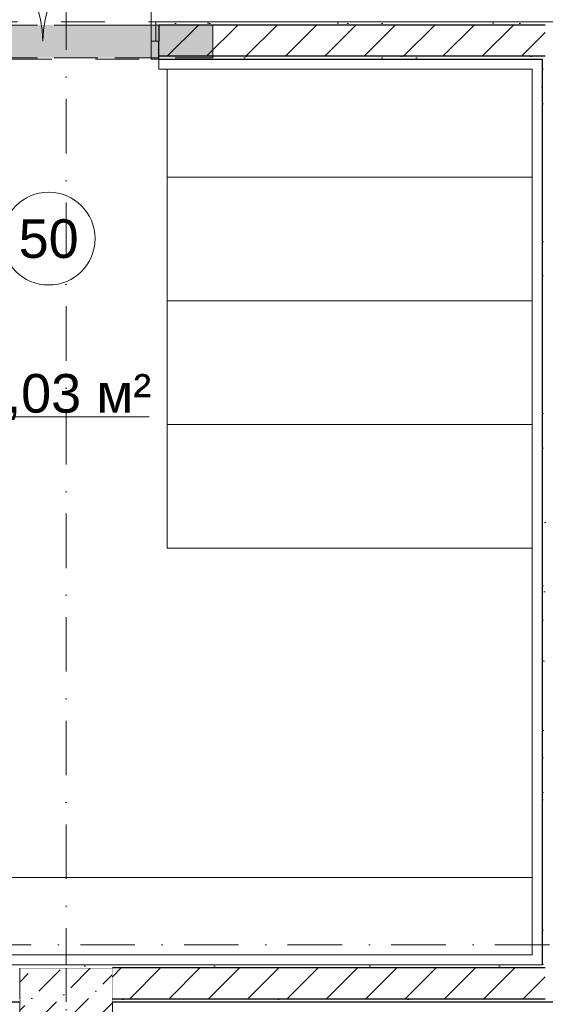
# Model space of a CAD drawing. Header units: millimetres. Extents: x -59761 to 112741, y -57975 to 46221.
# Tile 291 of 421: x 35700 to 39099, y -17935 to -11565. Entities that reach past the tile are written whole.
import ezdxf

# ---------------------------------------------------------------- set-up
doc = ezdxf.new("R2010")
doc.units = ezdxf.units.MM
for name, pattern in [('Wipeout_Contour', [1000, 0, -1000]), ('Невидимая', [391.222223, 282.222223, -109]), ('Штриховая', [564.444447, 282.222223, -282.222223]), ('Штрихпунктирная', [670.277762, 352.777767, -176.388884, 0, -141.111112])]:
    doc.linetypes.add(name, pattern=pattern)
for name, color, linetype in [('Интерьер - конструкции мебели', 7, 'Continuous'), ('Интерьер - Оборудование бань', 7, 'Continuous'), ('Конструктив - Колонны', 7, 'Continuous'), ('Конструктив - Перемычки', 7, 'Continuous'), ('Конструктив - Стены Блок 200 нов', 7, 'Continuous'), ('Элемент Модели - Зона', 7, 'Continuous'), ('Элемент Модели - Оси', 2, 'Continuous')]:
    doc.layers.add(name, color=color, linetype=linetype)
doc.styles.add('СГЕНЕРИР_СТИЛЬ_1', font='arial.ttf')
pattern_1 = [(45, (-45000, -53650), (-111.36932, 111.36932), [0, -105, 0, -157.5]), (110, (-44650, -53650), (148.0016, 53.86817), [0, -77, 0, -133])]
pattern_2 = [(45, (-45000, -54000), (-127.27922, 127.27922), [])]

msp = doc.modelspace()

# ---------------------------------------------------------------- linework, layer by layer
at = {"layer": 'Интерьер - конструкции мебели', "color": 7, "linetype": 'Continuous', "lineweight": 15, "flags": 128}
for points in [[(36654.3, -11885), (36654.3, -12585), (39014.3, -12585), (39014.3, -11885)], [(36654.3, -12585), (36654.3, -13385), (39014.3, -13385), (39014.3, -12585)], [(36654.3, -13385), (36654.3, -14185), (39014.3, -14185), (39014.3, -13385)], [(36654.3, -14185), (36654.3, -14985), (39014.3, -14985), (39014.3, -14185)]]:
    msp.add_lwpolyline(points, close=True, dxfattribs=at)
at = {"layer": 'Интерьер - Оборудование бань', "color": 7, "linetype": 'Continuous', "lineweight": 15}
for points in [[(36654.3, -11885), (36654.3, -12585), (39014.3, -12585), (39014.3, -11885)], [(36654.3, -12585), (36654.3, -13385), (39014.3, -13385), (39014.3, -12585)], [(36654.3, -13385), (36654.3, -14185), (39014.3, -14185), (39014.3, -13385)], [(36654.3, -14185), (36654.3, -14985), (39014.3, -14985), (39014.3, -14185)], [(32684.73, -17115), (32684.73, -17615), (39014.3, -17615), (39014.3, -17115)]]:
    msp.add_lwpolyline(points, close=True, dxfattribs=at)
at = {"layer": 'Конструктив - Стены Блок 200 нов', "color": 7, "linetype": 'Continuous', "lineweight": 5}
msp.add_arc((35149.72, -11705), 700, 0, 90, dxfattribs=at)
at = {"layer": 'Элемент Модели - Зона', "color": 7, "linetype": 'Continuous', "lineweight": 15}
msp.add_line((35237.17, -14135.12), (36537.75, -14135.12), dxfattribs=at)
at = {"layer": 'Элемент Модели - Зона', "color": 253, "linetype": 'Штриховая', "lineweight": 15, "flags": 128}
for points in [[(-8890, -17680), (-3119.74, -17680), (-3119.74, -14858.42), (142.53, -11594.86), (156.67, -11609), (156.67, -11580), (18300, -11580), (18300, -11600), (32399.73, -11600), (32399.73, -11580), (69081.36, -11580), (72316.72, -14823.47), (72320.06, -15158.11), (72320.06, -17695), (72360, -17695), (72360, -19700), (72120, -19700), (72120, -18300), (71700, -18300), (71700, -17900), (63300, -17900), (63300, -18300), (62700, -18300), (62700, -17900), (54320, -17900), (54320, -27030), (62700, -27030), (62700, -26350), (63300, -26350), (63300, -27540), (67380, -27540), (67380, -26630), (67500, -26630), (67500, -27660), (62920, -27660), (62920, -32819.89), (72120, -32819.89), (72120, -27750), (71650, -27750), (71650, -26250), (72120, -26250), (72120, -21200), (72360, -21200), (72360, -33849.94), (72120, -33849.94), (72120, -33059.89), (54320, -33059.89), (54320, -39349.94), (72120, -39349.94), (72120, -36299.94), (71700.06, -36299.94), (71700.06, -35674.44), (72120, -35674.44), (72120, -35349.94), (72360, -35349.94), (72360, -35679.94), (75850, -35679.94), (75850, -16794.88), (75238.88, -16794.88), (75238.88, -9000), (80700, -9000), (80700, -8700), (81300, -8700), (81300, -9000), (87517.1, -9000), (87517.1, -320), (85530, -320), (85530, 300), (84182.9, 300), (81300, 300), (81300, -300), (80700, -300), (80700, 212.5), (79799.78, 212.5), (72300, 212.5), (72300, -300), (71700, -300), (71700, 212.5), (63300, 212.5), (63300, -300), (62700, -300), (62700, 212.5), (54300, 212.5), (54300, -300), (53700, -300), (53700, 212.5), (45650, 212.5), (45650, -300), (45050, -300), (44950, -300), (44950, -5367.2), (32450.06, -5367.2), (32450.06, -200), (32450.06, 7690), (32460.06, 7690), (32460.06, 13850), (29720, 13850), (29720, 5730), (28964.53, 5730), (28964.53, 212), (27300.06, 212), (27300.06, -300), (26700.06, -300), (26700.06, 212), (18300, 212), (18300, -300), (17700, -300), (17700, 212), (16025.03, 212), (16025.03, -7500), (16025.03, -9042.59), (9300, -9042.59), (9300, -9300), (8700, -9300), (8700, -9042.59), (300, -9042.59), (300, -9300), (-300, -9300), (-300, -9042.59), (-8250, -9042.59), (-8250, -9300), (-8850, -9300), (-8850, -9042.59), (-8890, -9042.59)], [(39079.3, -17680), (39079.3, -11820), (32419.73, -11820), (32419.73, -17680)], [(26700.06, -17920), (23044.74, -17920), (23044.74, -22991.54), (26700.06, -26646.87), (26700.06, -26350), (27300.06, -26350), (27300.06, -26950), (27320.06, -26950), (27320.06, -27030), (45050, -27030), (45050, -27050), (45650, -27050), (45650, -27030), (49380, -27030), (49380, -21950), (54080, -21950), (54080, -18300), (53700, -18300), (53700, -17920), (45650, -17920), (45650, -18300), (45050, -18300), (45050, -17920), (44950, -17920), (44950, -18300), (44350, -18300), (44350, -17920), (36300.06, -17920), (36300.06, -18300), (35700.06, -18300), (35700.06, -17920), (27300.06, -17920), (27300.06, -18300), (26700.06, -18300)]]:
    msp.add_lwpolyline(points, close=True, dxfattribs=at)
at = {"layer": 'Элемент Модели - Зона', "color": 7, "linetype": 'Continuous', "lineweight": 15, "flags": 128}
msp.add_lwpolyline([(36187.46, -12981.54, 1), (35587.46, -12981.54, 1)], format="xyb", close=True, dxfattribs=at)

# ---------------------------------------------------------------- texts
at = {"layer": 'Элемент Модели - Зона', "color": 7, "lineweight": 15, "char_height": 250, "attachment_point": 5, "style": 'СГЕНЕРИР_СТИЛЬ_1'}
for s, insert in [('\\A1;{\\pqc;\\fArial|b0|i0|c204|p38;50}', (35887.46, -12983.6)), ('\\A1;{\\pqc;\\fArial|b0|i0|c204|p38;39,03 м²}', (35887.46, -14005.8))]:
    msp.add_mtext(s, dxfattribs=dict(at, insert=insert))

# ---------------------------------------------------------------- next in the draw order: wipeouts: each hides what was drawn before it
at = {"color": 254, "linetype": 'Wipeout_Contour', "lineweight": 0, "ltscale": 10048820.35971298}
msp.add_wipeout([(35700.06, -18300), (36300.06, -18300), (36300.06, -17700), (35700.06, -17700)], dxfattribs=at).dxf.layer = 'Конструктив - Колонны'
at = {"color": 254, "linetype": 'Wipeout_Contour', "lineweight": 0, "ltscale": 10056963.4185083}
msp.add_wipeout([(41049.47, -11580), (36599.72, -11580), (36599.72, -11600), (41049.47, -11600)], dxfattribs=at).dxf.layer = 'Конструктив - Стены Блок 200 нов'
at = {"color": 254, "linetype": 'Wipeout_Contour', "lineweight": 0, "ltscale": 10059527.59859418}
msp.add_wipeout([(39079.3, -11820), (39079.3, -17680), (39099.3, -17680), (39099.3, -11820)], dxfattribs=at).dxf.layer = 'Конструктив - Стены Блок 200 нов'

# ---------------------------------------------------------------- next in the draw order: hatches: boundary and pattern name
at = {"layer": 'Конструктив - Колонны', "linetype": 'Continuous', "lineweight": 15}
h = msp.add_hatch(dxfattribs=at)
h.set_pattern_fill('БЕТОН_01_000D', style=0, pattern_type=2)
h.set_pattern_definition([(45, (-45000, -54000), (-183.84776, 183.84776), [195, -65, 0, -65]), (45, (-44977.02, -53793.17), (-183.84776, 183.84776), [195, -65, 0, -65])])
h.paths.add_polyline_path([(35700.06, -18300), (36300.06, -18300), (36300.06, -17700), (35700.06, -17700)])
at = {"layer": 'Конструктив - Стены Блок 200 нов', "linetype": 'Continuous', "lineweight": 5}
h = msp.add_hatch(dxfattribs=at)
h.set_pattern_fill('ШТУКАТУРКА__ГИПС_01_000D', color=252, style=0, pattern_type=2)
h.set_pattern_definition(pattern_1)
h.paths.add_polyline_path([(41049.47, -11580), (36599.72, -11580), (36599.72, -11600), (41049.47, -11600)])
h = msp.add_hatch(dxfattribs=at)
h.set_pattern_fill('ШТУКАТУРКА__ГИПС_01_000D', color=252, style=0, pattern_type=2)
h.set_pattern_definition(pattern_1)
h.paths.add_polyline_path([(39079.3, -11820), (39079.3, -17680), (39099.3, -17680), (39099.3, -11820)])

# ---------------------------------------------------------------- next in the draw order: linework, layer by layer
at = {"layer": 'Конструктив - Колонны', "color": 7, "linetype": 'Continuous', "lineweight": 0}
msp.add_line((36000.06, -17920), (36000.06, -17620), dxfattribs=at)
at = {"layer": 'Конструктив - Колонны', "color": 7, "linetype": 'Continuous', "lineweight": 15, "flags": 128}
msp.add_lwpolyline([(35700.06, -18300), (36300.06, -18300), (36300.06, -17700), (35700.06, -17700)], close=True, dxfattribs=at)
at = {"layer": 'Конструктив - Стены Блок 200 нов', "color": 7, "linetype": 'Continuous', "lineweight": 30, "flags": 128}
msp.add_lwpolyline([(39079.3, -11820), (39079.3, -17680)], dxfattribs=at)
at = {"layer": 'Элемент Модели - Оси', "color": 7, "linetype": 'Штрихпунктирная', "lineweight": 15}
for p, q in [((36000, 38200), (36000, -55975)), ((-57760.58, -17550), (110650, -17550))]:
    msp.add_line(p, q, dxfattribs=at)

# ---------------------------------------------------------------- next in the draw order: wipeouts: each hides what was drawn before it
at = {"color": 254, "linetype": 'Wipeout_Contour', "lineweight": 0, "ltscale": 10058119.06446555}
msp.add_wipeout([(39079.3, -11820), (39099.3, -11820), (39099.3, -11800), (39079.3, -11800)], dxfattribs=at).dxf.layer = 'Конструктив - Стены Блок 200 нов'
at = {"color": 254, "linetype": 'Wipeout_Contour', "lineweight": 0, "ltscale": 10060936.22435206}
msp.add_wipeout([(39079.3, -17700), (39099.3, -17700), (39099.3, -17680), (39079.3, -17680)], dxfattribs=at).dxf.layer = 'Конструктив - Стены Блок 200 нов'
at = {"color": 254, "linetype": 'Wipeout_Contour', "lineweight": 0, "ltscale": 10030909.7211401}
msp.add_wipeout([(27300.06, -17920), (35700.06, -17920), (35700.06, -17900), (27300.06, -17900)], dxfattribs=at).dxf.layer = 'Конструктив - Стены Блок 200 нов'
at = {"color": 254, "linetype": 'Wipeout_Contour', "lineweight": 0, "ltscale": 10065949.48673467}
msp.add_wipeout([(36300.06, -17920), (44350, -17920), (44350, -17900), (36300.06, -17900)], dxfattribs=at).dxf.layer = 'Конструктив - Стены Блок 200 нов'

# ---------------------------------------------------------------- next in the draw order: hatches: boundary and pattern name
at = {"layer": 'Конструктив - Стены Блок 200 нов', "linetype": 'Continuous', "lineweight": 5}
h = msp.add_hatch(dxfattribs=at)
h.set_pattern_fill('ШТУКАТУРКА__ГИПС_01_000D', color=252, style=0, pattern_type=2)
h.set_pattern_definition(pattern_1)
h.paths.add_polyline_path([(27300.06, -17920), (35700.06, -17920), (35700.06, -17900), (27300.06, -17900)])
h = msp.add_hatch(dxfattribs=at)
h.set_pattern_fill('ШТУКАТУРКА__ГИПС_01_000D', color=252, style=0, pattern_type=2)
h.set_pattern_definition(pattern_1)
h.paths.add_polyline_path([(36300.06, -17920), (44350, -17920), (44350, -17900), (36300.06, -17900)])

# ---------------------------------------------------------------- next in the draw order: linework, layer by layer
at = {"layer": 'Конструктив - Стены Блок 200 нов', "color": 7, "linetype": 'Continuous', "lineweight": 30, "flags": 128}
msp.add_lwpolyline([(27300.06, -17920), (35700.06, -17920)], dxfattribs=at)

# ---------------------------------------------------------------- next in the draw order: wipeouts: each hides what was drawn before it
at = {"color": 254, "linetype": 'Wipeout_Contour', "lineweight": 0, "ltscale": 10053155.24103192}
msp.add_wipeout([(39079.3, -11800), (36599.72, -11800), (36599.72, -11820), (39079.3, -11820)], dxfattribs=at).dxf.layer = 'Конструктив - Стены Блок 200 нов'
at = {"color": 254, "linetype": 'Wipeout_Contour', "lineweight": 0, "ltscale": 10047675.38254551}
msp.add_wipeout([(32419.73, -17700), (39079.3, -17700), (39079.3, -17680), (32419.73, -17680)], dxfattribs=at).dxf.layer = 'Конструктив - Стены Блок 200 нов'

# ---------------------------------------------------------------- next in the draw order: hatches: boundary and pattern name
at = {"layer": 'Конструктив - Стены Блок 200 нов', "linetype": 'Continuous', "lineweight": 5}
h = msp.add_hatch(dxfattribs=at)
h.set_pattern_fill('ШТУКАТУРКА__ГИПС_01_000D', color=252, style=0, pattern_type=2)
h.set_pattern_definition(pattern_1)
h.paths.add_polyline_path([(39079.3, -11800), (36599.72, -11800), (36599.72, -11820), (39079.3, -11820)])
h = msp.add_hatch(dxfattribs=at)
h.set_pattern_fill('ШТУКАТУРКА__ГИПС_01_000D', color=252, style=0, pattern_type=2)
h.set_pattern_definition(pattern_1)
h.paths.add_polyline_path([(32419.73, -17700), (39079.3, -17700), (39079.3, -17680), (32419.73, -17680)])

# ---------------------------------------------------------------- next in the draw order: wipeouts: each hides what was drawn before it
at = {"color": 254, "linetype": 'Wipeout_Contour', "lineweight": 0, "ltscale": 12565188.57286974}
msp.add_wipeout([(36599.72, -11800), (39099.3, -11800), (39099.3, -11600), (36599.72, -11600), (36599.72, -11705)], dxfattribs=at).dxf.layer = 'Конструктив - Стены Блок 200 нов'
at = {"color": 254, "linetype": 'Wipeout_Contour', "lineweight": 0, "ltscale": 10055471.84596903}
msp.add_wipeout([(36300.06, -17700), (36300.06, -17900), (39099.3, -17900), (39099.3, -17700)], dxfattribs=at).dxf.layer = 'Конструктив - Стены Блок 200 нов'

# ---------------------------------------------------------------- next in the draw order: hatches: boundary and pattern name
at = {"layer": 'Конструктив - Стены Блок 200 нов', "linetype": 'Continuous', "lineweight": 5}
h = msp.add_hatch(dxfattribs=at)
h.set_pattern_fill('БЛОКИ_БЕТОННЫЕ_ЭФФЕКТИВН_2D', style=0, pattern_type=2)
h.set_pattern_definition(pattern_2)
h.paths.add_polyline_path([(36599.72, -11800), (39099.3, -11800), (39099.3, -11600), (36599.72, -11600), (36599.72, -11705)])
h = msp.add_hatch(dxfattribs=at)
h.set_pattern_fill('БЛОКИ_БЕТОННЫЕ_ЭФФЕКТИВН_2D', style=0, pattern_type=2)
h.set_pattern_definition(pattern_2)
h.paths.add_polyline_path([(36300.06, -17700), (36300.06, -17900), (39099.3, -17900), (39099.3, -17700)])

# ---------------------------------------------------------------- next in the draw order: linework, layer by layer
at = {"layer": 'Интерьер - Оборудование бань', "color": 7, "linetype": 'Continuous', "lineweight": 15}
msp.add_lwpolyline([(35099.72, -11800), (35099.72, -11885), (32684.73, -11885), (32684.73, -17615), (39014.3, -17615), (39014.3, -11885), (36599.72, -11885), (36599.72, -11800)], dxfattribs=at)
at = {"layer": 'Конструктив - Перемычки', "color": 7, "linetype": 'Невидимая', "lineweight": 0}
for p, q in [((36949.72, -11811.92), (36949.72, -11599.92)), ((34749.72, -11811.92), (36949.72, -11811.92))]:
    msp.add_line(p, q, dxfattribs=at)
at = {"layer": 'Конструктив - Стены Блок 200 нов', "color": 7, "linetype": 'Continuous', "lineweight": 5}
msp.add_line((36599.72, -11820), (36549.72, -11820), dxfattribs=at)
at = {"layer": 'Конструктив - Стены Блок 200 нов', "color": 7, "linetype": 'Continuous', "lineweight": 30}
for p, q in [((36599.72, -11800), (39099.3, -11800)), ((36599.72, -11820), (36599.72, -11800)), ((36599.72, -11820), (36599.72, -11800)), ((36599.72, -11820), (36599.72, -11800)), ((39099.3, -17700), (36300.06, -17700)), ((36300.06, -17900), (39099.3, -17900))]:
    msp.add_line(p, q, dxfattribs=at)
at = {"layer": 'Конструктив - Стены Блок 200 нов', "color": 7, "linetype": 'Continuous', "lineweight": 30, "flags": 128}
for points in [[(36599.72, -11820), (39079.3, -11820)], [(36300.06, -17920), (44350, -17920)]]:
    msp.add_lwpolyline(points, dxfattribs=at)
at = {"layer": 'Конструктив - Стены Блок 200 нов', "color": 7, "linetype": 'Continuous', "lineweight": 5, "flags": 128}
msp.add_lwpolyline([(39079.3, -17680), (32419.73, -17680)], dxfattribs=at)

# ---------------------------------------------------------------- next in the draw order: wipeouts: each hides what was drawn before it
at = {"color": 254, "linetype": 'Wipeout_Contour', "lineweight": 0, "ltscale": 12560144.20563968}
msp.add_wipeout([(36579.72, -11580), (36579.72, -11705), (36599.72, -11705), (36599.72, -11600), (36599.72, -11580)], dxfattribs=at).dxf.layer = 'Конструктив - Стены Блок 200 нов'

# ---------------------------------------------------------------- next in the draw order: hatches: boundary and pattern name
at = {"layer": 'Конструктив - Перемычки', "linetype": 'Continuous', "lineweight": 0}
msp.add_hatch(color=59, dxfattribs=at).paths.add_polyline_path([(34749.72, -11599.92), (34749.72, -11811.92), (36949.72, -11811.92), (36949.72, -11599.92)])
at = {"layer": 'Конструктив - Стены Блок 200 нов', "linetype": 'Continuous', "lineweight": 0}
msp.add_hatch(color=255, dxfattribs=at).paths.add_polyline_path([(36599.72, -11820), (36599.72, -11705), (36549.72, -11705), (36549.72, -11820)])

# ---------------------------------------------------------------- next in the draw order: linework, layer by layer
at = {"layer": 'Конструктив - Перемычки', "color": 7, "linetype": 'Невидимая', "lineweight": 0}
msp.add_line((34749.72, -11599.92), (36949.72, -11599.92), dxfattribs=at)
at = {"layer": 'Конструктив - Перемычки', "color": 7, "linetype": 'Штрихпунктирная', "lineweight": 0}
msp.add_line((34749.72, -11599.92), (36949.72, -11599.92), dxfattribs=at)
at = {"layer": 'Конструктив - Стены Блок 200 нов', "color": 7, "linetype": 'Continuous', "lineweight": 5}
for p, q in [((36549.72, -11705), (36549.72, -11005)), ((36579.72, -11705), (36579.72, -11580)), ((36599.72, -11580), (36579.72, -11580)), ((36599.72, -11580), (36579.72, -11580)), ((36579.72, -11705), (36579.72, -11580)), ((36549.72, -11820), (36549.72, -11705)), ((36549.72, -11705), (36599.72, -11705)), ((36599.72, -11705), (36579.72, -11705)), ((36599.72, -11705), (36599.72, -11820))]:
    msp.add_line(p, q, dxfattribs=at)
at = {"layer": 'Конструктив - Стены Блок 200 нов', "color": 7, "linetype": 'Continuous', "lineweight": 30}
for p, q in [((39099.3, -11600), (36599.72, -11600)), ((36599.72, -11600), (36599.72, -11705)), ((36599.72, -11800), (36599.72, -11705)), ((36599.72, -11800), (36599.72, -11705)), ((36599.72, -11800), (36599.72, -11705))]:
    msp.add_line(p, q, dxfattribs=at)
at = {"layer": 'Конструктив - Стены Блок 200 нов', "color": 7, "linetype": 'Continuous', "lineweight": 5, "flags": 128}
msp.add_lwpolyline([(41049.47, -11580), (36599.72, -11580)], dxfattribs=at)
at = {"layer": 'Конструктив - Стены Блок 200 нов', "color": 7, "linetype": 'Continuous', "lineweight": 5}
msp.add_arc((36549.72, -11705), 700, 90, 180, dxfattribs=at)

doc.saveas('drawing.dxf')
